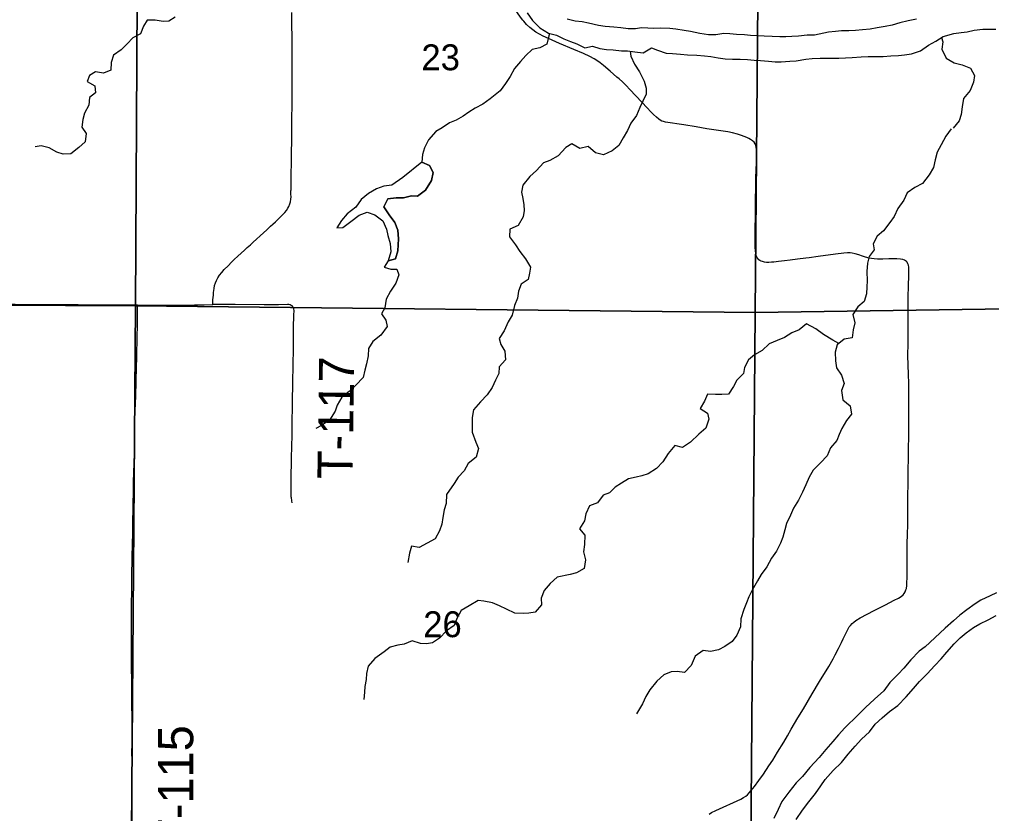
# Model space of a CAD drawing. Extents: x 0 to 34, y 0 to 22.
# Drawn here: x 4.352 to 5.138, y 14.991 to 15.634 of the extents above; entities that cross this region are included whole.
import ezdxf

# ---------------------------------------------------------------- set-up
doc = ezdxf.new("R2010")
doc.units = 0
for name, color, linetype in [('GM_X_Major_River', 7, 'Continuous'), ('GM_X_Minor_Lake', 7, 'Continuous'), ('GM_X_Minor_River', 7, 'Continuous'), ('GM_X_Section', 7, 'Continuous'), ('GM_X_Section_Text', 7, 'Continuous'), ('GM_X_Township_Road', 7, 'Continuous'), ('GM_X_Township_Road_Text', 7, 'Continuous')]:
    doc.layers.add(name, color=color, linetype=linetype)

msp = doc.modelspace()

# ---------------------------------------------------------------- linework, layer by layer
at = {"layer": 'GM_X_Major_River'}
for points in [[(4.76223, 15.6391), (4.76655, 15.63281), (4.77239, 15.62688), (4.77956, 15.62246), (4.786, 15.6209), (4.79186, 15.61801), (4.79735, 15.61588), (4.80246, 15.61394), (4.8087, 15.61067), (4.81497, 15.61195), (4.82102, 15.61001), (4.82633, 15.6094), (4.83164, 15.60917), (4.83847, 15.60836), (4.8434, 15.60813), (4.84927, 15.60752), (4.85591, 15.60652), (4.86258, 15.61065), (4.86769, 15.6089), (4.87469, 15.60638), (4.87981, 15.60596), (4.88607, 15.60554), (4.89176, 15.60512), (4.89934, 15.60468), (4.9056, 15.60425), (4.91072, 15.60364), (4.91659, 15.60246), (4.92228, 15.60185), (4.92816, 15.60143), (4.93442, 15.60138), (4.9403, 15.60115), (4.94561, 15.60073), (4.95073, 15.60031), (4.95718, 15.59988), (4.96267, 15.59927), (4.96742, 15.59923), (4.97463, 15.59975), (4.97957, 15.60028), (4.98754, 15.60136), (4.99267, 15.60208), (4.99912, 15.60222), (5.00576, 15.60217), (5.01411, 15.6023), (5.01962, 15.60263), (5.02493, 15.60297), (5.03215, 15.60349), (5.03784, 15.60364), (5.04524, 15.60358), (5.04998, 15.60373), (5.05625, 15.60426), (5.06232, 15.60459), (5.06726, 15.60512), (5.07277, 15.60584), (5.07999, 15.60825), (5.08667, 15.61276), (5.09257, 15.61613), (5.09848, 15.61988), (5.10704, 15.62228), (5.11311, 15.62299), (5.11786, 15.62352), (5.12337, 15.625), (5.13059, 15.62571), (5.13571, 15.62586), (5.14102, 15.62563)], [(4.81188, 15.63057), (4.80657, 15.63156), (4.80107, 15.63217), (4.79463, 15.63374)], [(5.07695, 15.63389), (5.07011, 15.63242), (5.06346, 15.63095), (5.05719, 15.6291), (5.05168, 15.62801), (5.04522, 15.62673), (5.03933, 15.62582), (5.03325, 15.62511), (5.02756, 15.62458), (5.02224, 15.62443), (5.01617, 15.62429), (5.01142, 15.62395), (5.00573, 15.62323), (4.99433, 15.62104), (4.98844, 15.62089), (4.98161, 15.62019), (4.9761, 15.61985), (4.97136, 15.61969), (4.96643, 15.61954), (4.96036, 15.61978), (4.95372, 15.62002), (4.9486, 15.62044), (4.94272, 15.62067), (4.93798, 15.62108), (4.93134, 15.62151), (4.92603, 15.62193), (4.92129, 15.62216), (4.91464, 15.62126), (4.90876, 15.6213), (4.90175, 15.62231), (4.89417, 15.62388), (4.88905, 15.62468), (4.88242, 15.62568), (4.87749, 15.62628), (4.87028, 15.62653), (4.8644, 15.62638), (4.85966, 15.62661), (4.85473, 15.62683), (4.84979, 15.62611), (4.84372, 15.62616), (4.83803, 15.62696), (4.83234, 15.62738), (4.82514, 15.62781), (4.81983, 15.6288), (4.81188, 15.63057)], [(5.14151, 15.16989), (5.13656, 15.16746), (5.12894, 15.16391), (5.12418, 15.1611), (5.1175, 15.15603), (5.11197, 15.1519), (5.10681, 15.14719), (5.09994, 15.14117), (5.09173, 15.13346), (5.08389, 15.12631), (5.07912, 15.12255), (5.07224, 15.11577), (5.06669, 15.10898), (5.0621, 15.10408), (5.05541, 15.0973), (5.05043, 15.09051), (5.04298, 15.08373)], [(4.9996, 15.01367), (5.00305, 15.01896), (5.00955, 15.02612), (5.01624, 15.03271), (5.0216, 15.03931), (5.02734, 15.04591), (5.03232, 15.05156), (5.03881, 15.05739), (5.0436, 15.06362), (5.04914, 15.0687), (5.05506, 15.07397), (5.06173, 15.07885), (5.06842, 15.08582), (5.07435, 15.09242), (5.07933, 15.09807), (5.08544, 15.10447), (5.09175, 15.11107), (5.09673, 15.11653), (5.10132, 15.12181), (5.10744, 15.12859), (5.11222, 15.13349), (5.11699, 15.13744), (5.12309, 15.14195), (5.12805, 15.14476), (5.13471, 15.14793), (5.14119, 15.15149)], [(5.04298, 15.08373), (5.03554, 15.07715), (5.02942, 15.07093), (5.0191, 15.06077), (5.01375, 15.05512), (5.00935, 15.04965), (5.00361, 15.04305), (4.99825, 15.03664), (4.9906, 15.02854), (4.98486, 15.02137), (4.9797, 15.01629), (4.97376, 15.00874), (4.96801, 15.00101), (4.96512, 14.99458), (4.96146, 14.98739)], [(4.97967, 14.9865), (4.98466, 14.99405), (4.98983, 15.00084), (4.99538, 15.00763), (4.9996, 15.01367)]]:
    msp.add_lwpolyline(points, dxfattribs=at)
at = {"layer": 'GM_X_Minor_Lake'}
for points in [[(4.67711, 15.51812), (4.66166, 15.5059), (4.65288, 15.49971), (4.64624, 15.49881), (4.64053, 15.49658), (4.63386, 15.49283), (4.62813, 15.48794), (4.62372, 15.48171), (4.61667, 15.47645), (4.61207, 15.47099), (4.60843, 15.46513), (4.61317, 15.46548), (4.61966, 15.47017), (4.62633, 15.47524), (4.6328, 15.47785), (4.63905, 15.47572), (4.64546, 15.47074), (4.64845, 15.46388), (4.64955, 15.45894), (4.6514, 15.45248), (4.65211, 15.44564), (4.64997, 15.43826)], [(4.64997, 15.43826), (4.65568, 15.44011), (4.65762, 15.44655), (4.65804, 15.45129), (4.65826, 15.45622), (4.65755, 15.46306), (4.65513, 15.46934), (4.65081, 15.47563), (4.6465, 15.48211), (4.64958, 15.48854), (4.65622, 15.48944), (4.6623, 15.48939), (4.66876, 15.49105), (4.67369, 15.49064), (4.68017, 15.49552), (4.68478, 15.50326), (4.68635, 15.50989), (4.68317, 15.51561), (4.67711, 15.51812)]]:
    msp.add_lwpolyline(points, dxfattribs=at)
at = {"layer": 'GM_X_Minor_River'}
for points in [[(4.4778, 15.63535), (4.47266, 15.63235), (4.46791, 15.63201), (4.46166, 15.63301), (4.45502, 15.63306), (4.45213, 15.62815), (4.44981, 15.62209), (4.44353, 15.61872), (4.43894, 15.61382), (4.43416, 15.60912), (4.42787, 15.60461), (4.42593, 15.59893), (4.42569, 15.59267), (4.4198, 15.59025), (4.41335, 15.59125), (4.4084, 15.58825), (4.40646, 15.58333), (4.41289, 15.58006), (4.41342, 15.57436), (4.40846, 15.57041), (4.40784, 15.56416), (4.40457, 15.55792), (4.40302, 15.55262), (4.4024, 15.54655), (4.40578, 15.5414), (4.40497, 15.53458), (4.39982, 15.53007), (4.39352, 15.52499), (4.38726, 15.52466), (4.38215, 15.52621), (4.37591, 15.52968), (4.36928, 15.53143), (4.36453, 15.53052)], [(4.78016, 15.62232), (4.77974, 15.62038), (4.77817, 15.61356), (4.77246, 15.61056), (4.76619, 15.60928), (4.76122, 15.60458), (4.75682, 15.59968), (4.75185, 15.59383), (4.74838, 15.5876), (4.74474, 15.58174), (4.74052, 15.57589), (4.73232, 15.56931), (4.7264, 15.56499), (4.72012, 15.56182), (4.71516, 15.55863), (4.71039, 15.55544), (4.70487, 15.55206), (4.69954, 15.55002), (4.69344, 15.54608), (4.6883, 15.54308), (4.68256, 15.5363), (4.67928, 15.52987), (4.67773, 15.52438), (4.67711, 15.51812), (4.68317, 15.51561), (4.68635, 15.50989), (4.68478, 15.50326), (4.68017, 15.49552), (4.67369, 15.49064), (4.66876, 15.49105), (4.6623, 15.48939), (4.65622, 15.48944), (4.64958, 15.48854), (4.6465, 15.48211), (4.65081, 15.47563), (4.65513, 15.46934), (4.65755, 15.46306), (4.65826, 15.45622), (4.65804, 15.45129), (4.65762, 15.44655), (4.65568, 15.44011), (4.64997, 15.43826), (4.64671, 15.43316), (4.65201, 15.4316), (4.65694, 15.43176), (4.65843, 15.427), (4.6561, 15.42038), (4.65188, 15.41377), (4.64823, 15.40735), (4.64723, 15.40033), (4.64454, 15.39542), (4.64792, 15.39027), (4.64902, 15.38514), (4.64384, 15.37816), (4.63755, 15.37327), (4.6339, 15.36742), (4.63367, 15.36154), (4.63248, 15.3551), (4.63112, 15.34998), (4.62956, 15.34411), (4.62382, 15.3379), (4.61847, 15.33281), (4.61237, 15.32812), (4.60853, 15.32169), (4.60716, 15.31677), (4.60256, 15.3094), (4.59607, 15.30509), (4.59131, 15.30285)], [(5.09713, 15.61902), (5.09826, 15.61551), (5.09746, 15.60945), (5.10082, 15.60221), (5.10724, 15.59856), (5.11387, 15.5968), (5.12049, 15.5941), (5.12386, 15.58819), (5.12307, 15.58288), (5.12017, 15.57607), (5.11481, 15.56966), (5.11382, 15.56303), (5.11301, 15.55678), (5.11127, 15.55167), (5.10648, 15.54582)], [(4.84546, 15.60792), (4.84602, 15.60394), (4.84901, 15.59747), (4.85314, 15.59117), (4.85669, 15.58375), (4.85836, 15.57804), (4.85832, 15.5733), (4.85563, 15.56763), (4.85331, 15.56252), (4.85061, 15.5559), (4.84601, 15.54968), (4.84331, 15.54382), (4.83985, 15.53777), (4.8362, 15.53173), (4.83105, 15.5274), (4.82382, 15.52404), (4.81738, 15.5258), (4.81153, 15.53096), (4.80488, 15.52912), (4.79827, 15.53296), (4.7935, 15.52996), (4.78719, 15.52337), (4.78052, 15.51943), (4.77539, 15.51757), (4.76965, 15.51136), (4.7643, 15.50646), (4.75875, 15.49948), (4.75757, 15.49399), (4.75867, 15.48886), (4.75958, 15.48373), (4.75974, 15.47899), (4.75894, 15.47387), (4.75491, 15.46707), (4.74825, 15.46389), (4.74782, 15.45783), (4.75271, 15.45134), (4.75628, 15.446), (4.76098, 15.44008), (4.76491, 15.43322), (4.76412, 15.4283), (4.76313, 15.42318), (4.75741, 15.41962), (4.75528, 15.41394), (4.75429, 15.40807), (4.75197, 15.4022), (4.75021, 15.39444), (4.74676, 15.38896), (4.74367, 15.38177), (4.73964, 15.37554), (4.74093, 15.37079), (4.74412, 15.36526), (4.74483, 15.35843), (4.73966, 15.35278), (4.73924, 15.34728), (4.73655, 15.34179), (4.73385, 15.33593), (4.72982, 15.32989), (4.72447, 15.32443), (4.71892, 15.31783), (4.71774, 15.31177), (4.71769, 15.30589), (4.71784, 15.29981), (4.72082, 15.29182), (4.72287, 15.28649), (4.72111, 15.27949), (4.71443, 15.2746), (4.71135, 15.26856), (4.70657, 15.26328), (4.70331, 15.25818), (4.69698, 15.24931), (4.69674, 15.2421), (4.69519, 15.23699), (4.694, 15.23074), (4.69321, 15.22543), (4.69146, 15.21994), (4.68781, 15.21352), (4.68133, 15.20996), (4.67486, 15.2066), (4.6686, 15.20759), (4.66723, 15.20191), (4.66585, 15.19452)], [(5.10496, 15.54526), (5.10055, 15.53922), (5.09671, 15.53223), (5.09363, 15.52638), (5.09206, 15.51994), (5.09069, 15.51387), (5.08704, 15.50783), (5.08168, 15.50104), (5.07558, 15.49767), (5.06929, 15.49336), (5.06659, 15.48749), (5.0618, 15.4807), (5.05872, 15.47427), (5.05527, 15.46937), (5.0501, 15.46276), (5.04513, 15.45825), (5.04186, 15.45201), (5.04277, 15.44726), (5.03875, 15.44179), (5.03738, 15.43649), (5.03677, 15.42985), (5.03709, 15.42226), (5.03687, 15.41733), (5.03645, 15.41164), (5.0345, 15.40558), (5.02954, 15.40126), (5.02551, 15.39503), (5.02698, 15.38837), (5.0258, 15.3825), (5.02499, 15.37606), (5.01834, 15.37497), (5.01281, 15.37046), (5.01125, 15.36459), (5.01139, 15.35756), (5.01211, 15.35187), (5.01624, 15.34595), (5.01846, 15.33911), (5.01634, 15.33343), (5.01742, 15.32602), (5.02327, 15.32105), (5.02436, 15.3144), (5.02033, 15.30931), (5.01649, 15.30288), (5.01437, 15.29797), (5.01244, 15.29305), (5.00727, 15.28721), (5.00476, 15.28077), (4.99922, 15.27512), (4.99348, 15.2691), (4.99002, 15.26343), (4.98732, 15.25719), (4.98463, 15.25133), (4.98154, 15.24471), (4.97751, 15.23829), (4.975, 15.23262), (4.97173, 15.226), (4.97036, 15.2207), (4.9688, 15.21502), (4.96687, 15.2101), (4.96379, 15.20367), (4.95976, 15.19801), (4.95592, 15.19083), (4.95132, 15.1846), (4.94825, 15.1795), (4.94402, 15.17213), (4.94151, 15.16665), (4.93939, 15.16173), (4.93745, 15.15625), (4.93493, 15.14887), (4.93451, 15.14242), (4.9318, 15.13561), (4.92778, 15.13051), (4.92187, 15.12638), (4.91692, 15.12377), (4.91045, 15.1223), (4.90439, 15.1231), (4.89791, 15.1186), (4.89482, 15.11103), (4.88927, 15.10538), (4.8834, 15.10618), (4.87865, 15.10584), (4.87256, 15.10361), (4.86702, 15.09834), (4.86147, 15.09136), (4.85802, 15.08607), (4.85551, 15.08021), (4.85052, 15.0719)], [(5.01408, 15.37149), (5.00923, 15.37428), (5.00168, 15.3787), (4.99545, 15.3833), (4.98808, 15.38753), (4.98197, 15.38264), (4.97607, 15.38022), (4.97016, 15.37628), (4.96426, 15.37386), (4.95779, 15.37125), (4.95225, 15.36579), (4.94596, 15.36223), (4.941, 15.35828), (4.93792, 15.35224), (4.93713, 15.34731), (4.93178, 15.34185), (4.92889, 15.33674), (4.92505, 15.33051), (4.91955, 15.33036), (4.91443, 15.3304), (4.90798, 15.33064), (4.90547, 15.32478), (4.90201, 15.31892), (4.90806, 15.31508), (4.90897, 15.31033), (4.90664, 15.30295), (4.90091, 15.29825), (4.89423, 15.29185), (4.88775, 15.28753), (4.88168, 15.28891), (4.87614, 15.2825), (4.87191, 15.2757), (4.86675, 15.27043), (4.85989, 15.26611), (4.85495, 15.26444), (4.8502, 15.26353), (4.84411, 15.26206), (4.8384, 15.25869), (4.83344, 15.25531), (4.82866, 15.25079), (4.82372, 15.24874), (4.81912, 15.2427), (4.81265, 15.24028), (4.80957, 15.23367), (4.80858, 15.22817), (4.80455, 15.22175), (4.80887, 15.21641), (4.80844, 15.20901), (4.80764, 15.20313), (4.8093, 15.19648), (4.8083, 15.18966), (4.8022, 15.1861), (4.79707, 15.18462), (4.78643, 15.18242), (4.7807, 15.17734), (4.77592, 15.17188), (4.77359, 15.16544), (4.77375, 15.16013), (4.76877, 15.15429), (4.76364, 15.15338), (4.7589, 15.15303), (4.75226, 15.15346), (4.74564, 15.15674), (4.73978, 15.15925), (4.73411, 15.16176), (4.72729, 15.16314), (4.72255, 15.16374), (4.71531, 15.15943), (4.70883, 15.15568), (4.70556, 15.14964), (4.70324, 15.14339), (4.69714, 15.13926), (4.6914, 15.13324), (4.68568, 15.1293), (4.68074, 15.12857), (4.676, 15.12899), (4.66919, 15.13094), (4.66291, 15.12833), (4.65778, 15.12742), (4.6515, 15.12595), (4.64673, 15.12219), (4.63911, 15.11674), (4.63375, 15.11052), (4.63238, 15.10465), (4.63196, 15.09972), (4.63097, 15.09422), (4.63075, 15.08948), (4.63033, 15.0836)]]:
    msp.add_lwpolyline(points, dxfattribs=at)
at = {"layer": 'GM_X_Section'}
for points in [[(4.9508, 15.90083), (5.45367, 15.90574), (5.44855, 15.40559), (5.44873, 15.40388), (4.9466, 15.39652)], [(3.94571, 15.90144), (4.44832, 15.89782), (4.4457, 15.40203), (3.9374, 15.40436)], [(4.44832, 15.89782), (4.9508, 15.90083), (4.9466, 15.39652), (4.4457, 15.40203)], [(4.4457, 15.40203), (4.44175, 14.9051), (3.93456, 14.90384), (3.9374, 15.40436)], [(4.9466, 15.39652), (4.94245, 14.8996), (4.44175, 14.9051), (4.4457, 15.40203)], [(5.44873, 15.40388), (5.44507, 14.89729), (4.94245, 14.8996), (4.9466, 15.39652)]]:
    msp.add_lwpolyline(points, close=True, dxfattribs=at)
at = {"layer": 'GM_X_Township_Road'}
for points in [[(4.75869, 15.63311), (4.75695, 15.63536), (4.75448, 15.63898), (4.75259, 15.64223), (4.75081, 15.64589), (4.74782, 15.65274), (4.74388, 15.66222), (4.74186, 15.66744), (4.73957, 15.67358), (4.73876, 15.67628), (4.738, 15.67966), (4.73751, 15.68307), (4.73728, 15.68652), (4.73725, 15.69093), (4.73746, 15.69811), (4.73792, 15.70537)], [(4.50818, 15.40298), (4.50828, 15.40671), (4.50864, 15.41071), (4.50879, 15.41288), (4.50914, 15.41597), (4.50963, 15.4184), (4.51026, 15.42049), (4.51109, 15.4225), (4.51224, 15.4247), (4.51361, 15.42677), (4.51531, 15.42898), (4.51738, 15.4313), (4.52044, 15.4344), (4.52332, 15.43722), (4.52553, 15.4394), (4.52847, 15.44217), (4.53095, 15.4445), (4.5337, 15.44701), (4.53595, 15.44914), (4.53847, 15.45144), (4.54078, 15.45351), (4.54352, 15.45604), (4.54653, 15.45872), (4.54903, 15.46105), (4.55181, 15.46352), (4.55403, 15.46569), (4.55471, 15.46632), (4.55653, 15.46801), (4.55885, 15.47005), (4.5604, 15.47157), (4.56153, 15.47263), (4.56433, 15.47522), (4.56638, 15.47745), (4.56772, 15.47915), (4.56885, 15.48101), (4.56963, 15.48245), (4.57043, 15.48444), (4.5709, 15.4861), (4.57116, 15.48829), (4.57136, 15.49015), (4.57128, 15.49244), (4.57133, 15.49492), (4.57134, 15.49583), (4.57136, 15.49736), (4.57142, 15.4997), (4.57174, 15.52666), (4.57193, 15.53501), (4.57202, 15.54743), (4.57221, 15.57036), (4.5722, 15.57748), (4.57226, 15.60356), (4.57223, 15.61496), (4.57209, 15.6336), (4.57207, 15.63925)], [(4.90932, 14.99091), (4.91121, 14.99207), (4.91458, 14.99378), (4.93492, 15.00308), (4.93706, 15.00427), (4.93883, 15.00546), (4.94024, 15.0066), (4.94177, 15.00809), (4.94337, 15.00994), (4.94604, 15.01335), (4.94956, 15.01807), (4.95314, 15.02315), (4.95766, 15.02983), (4.96068, 15.03453), (4.96459, 15.04087), (4.96955, 15.04912), (4.97255, 15.0542), (4.97569, 15.05956), (4.98105, 15.06866), (4.98547, 15.07614), (4.9926, 15.08817), (4.99853, 15.09803), (5.00591, 15.11028), (5.00947, 15.11645), (5.01124, 15.11973), (5.01392, 15.12497), (5.01626, 15.1297), (5.01775, 15.13278), (5.02089, 15.13922), (5.02258, 15.14223), (5.02351, 15.14353), (5.02478, 15.14497), (5.02618, 15.14627), (5.02798, 15.14757), (5.03147, 15.14967), (5.03697, 15.1526), (5.04277, 15.15559), (5.05193, 15.16022), (5.05881, 15.16382), (5.06239, 15.16566), (5.06448, 15.16692), (5.06608, 15.1683), (5.06704, 15.16932), (5.06783, 15.17066), (5.0684, 15.17229), (5.06873, 15.17343), (5.06905, 15.17585), (5.0692, 15.17797), (5.06925, 15.18232), (5.06927, 15.18761), (5.06935, 15.20004), (5.06938, 15.20502), (5.06947, 15.20844), (5.06972, 15.21838), (5.0698, 15.22366), (5.06982, 15.22894), (5.06987, 15.23546), (5.06998, 15.24478), (5.07028, 15.26156), (5.07053, 15.28641), (5.07056, 15.29666), (5.07061, 15.30319), (5.07064, 15.30753), (5.07069, 15.31903), (5.07071, 15.32337), (5.07069, 15.3327), (5.07058, 15.33952), (5.0704, 15.34635), (5.06996, 15.36183), (5.07006, 15.37143), (5.07008, 15.37917), (5.07009, 15.38694), (5.07014, 15.39563), (5.0702, 15.40309), (5.07028, 15.40961), (5.07039, 15.4177), (5.07056, 15.42701), (5.07063, 15.42951), (5.07071, 15.43137), (5.07065, 15.43321), (5.07041, 15.43476), (5.07, 15.43607), (5.06942, 15.43721), (5.06871, 15.43794), (5.06805, 15.43847), (5.0673, 15.43889), (5.06591, 15.43936), (5.06385, 15.43972), (5.06111, 15.4399), (5.05771, 15.43994), (5.05462, 15.4399), (5.04966, 15.43967), (5.04526, 15.43967), (5.04271, 15.43988), (5.04057, 15.44018), (5.03874, 15.44064), (5.03574, 15.44144), (5.03336, 15.44213), (5.03016, 15.44329), (5.02723, 15.44414), (5.02486, 15.44462), (5.02337, 15.44478), (5.02125, 15.44487), (5.01821, 15.44467), (5.01146, 15.44381), (4.99731, 15.44187), (4.99023, 15.4409), (4.98747, 15.44053), (4.98071, 15.43967), (4.97486, 15.4389), (4.97023, 15.43838), (4.96529, 15.43782), (4.96157, 15.43739), (4.9597, 15.43725), (4.9575, 15.43708), (4.95557, 15.43715), (4.95399, 15.43737), (4.95242, 15.4378), (4.95143, 15.43809), (4.95036, 15.43863), (4.94937, 15.43932), (4.9486, 15.44016), (4.94791, 15.44123), (4.94738, 15.44268), (4.94693, 15.4445), (4.94667, 15.44641), (4.94654, 15.44956), (4.94659, 15.45328), (4.94653, 15.45918), (4.94659, 15.4629), (4.94676, 15.47587), (4.9468, 15.48113), (4.94684, 15.48827), (4.94692, 15.49729), (4.94709, 15.50568), (4.94724, 15.5116), (4.94747, 15.51811), (4.9476, 15.52153), (4.94769, 15.52586), (4.94753, 15.52861), (4.94735, 15.53006), (4.94697, 15.53159), (4.94643, 15.53289), (4.94559, 15.53427), (4.94437, 15.53557), (4.94276, 15.53664), (4.94146, 15.53733), (4.93985, 15.5381), (4.93771, 15.53894), (4.93549, 15.53967), (4.93225, 15.54071), (4.92809, 15.54188), (4.92447, 15.54261), (4.90733, 15.5452), (4.89873, 15.54674), (4.88874, 15.54826), (4.87404, 15.55055), (4.87236, 15.55101), (4.87098, 15.55147), (4.86976, 15.55215), (4.86853, 15.553), (4.86677, 15.55445), (4.86434, 15.55662), (4.86213, 15.55881), (4.85918, 15.56201), (4.85479, 15.56682), (4.85017, 15.57187), (4.8453, 15.57709), (4.84229, 15.5802), (4.83918, 15.58321), (4.83663, 15.58546), (4.83472, 15.58703), (4.82927, 15.59166), (4.82391, 15.59639), (4.8213, 15.59855), (4.8193, 15.59997), (4.81641, 15.60173), (4.81286, 15.60362), (4.80782, 15.606), (4.79984, 15.60943), (4.78835, 15.61419), (4.77952, 15.61808), (4.77526, 15.62), (4.77221, 15.6216), (4.76927, 15.62341), (4.76671, 15.62523), (4.76428, 15.62721), (4.76177, 15.62958), (4.75945, 15.63214), (4.75869, 15.63311)], [(4.2408, 15.40384), (4.24447, 15.40373), (4.25224, 15.40376), (4.25907, 15.40374), (4.27523, 15.40371), (4.29077, 15.40365), (4.2973, 15.40359), (4.31967, 15.40342), (4.34827, 15.40326), (4.36194, 15.40318), (4.3694, 15.40314), (4.38866, 15.40308), (4.39922, 15.403), (4.40916, 15.40291), (4.42221, 15.40279), (4.44295, 15.40272), (4.44726, 15.40271)], [(4.44369, 15.23468), (4.44383, 15.24317), (4.44393, 15.25031), (4.4441, 15.25932), (4.44434, 15.26708), (4.44457, 15.27452), (4.44477, 15.2829), (4.44488, 15.29066), (4.44489, 15.29562), (4.4449, 15.29779), (4.44494, 15.30151), (4.44504, 15.30586), (4.44517, 15.30989), (4.44547, 15.31734), (4.44592, 15.32883), (4.44652, 15.35273), (4.44667, 15.35995), (4.4468, 15.3649), (4.44697, 15.37328), (4.44712, 15.3792), (4.44721, 15.38386), (4.44726, 15.391), (4.44726, 15.39535), (4.44726, 15.39953), (4.44726, 15.40271)], [(4.44726, 15.40271), (4.47926, 15.40264), (4.49333, 15.40279), (4.50108, 15.40272), (4.50818, 15.40298)], [(4.57246, 15.31966), (4.57261, 15.32559), (4.57287, 15.33832), (4.57316, 15.3557), (4.57331, 15.36595), (4.57334, 15.37559), (4.57336, 15.38428), (4.57373, 15.39484), (4.57378, 15.39795), (4.57363, 15.39949), (4.57337, 15.40038), (4.57291, 15.40119), (4.57227, 15.40186), (4.5715, 15.40238), (4.57063, 15.40273), (4.56972, 15.40294), (4.56849, 15.40305), (4.56124, 15.40287), (4.55514, 15.40273), (4.54957, 15.40286), (4.52615, 15.40299), (4.5223, 15.40305), (4.51355, 15.40298), (4.50818, 15.40298)], [(4.5716, 15.24718), (4.57141, 15.25044), (4.57138, 15.25541), (4.57148, 15.26162), (4.57185, 15.27838), (4.57206, 15.28863), (4.5722, 15.29671), (4.57232, 15.31068), (4.57242, 15.31814), (4.57246, 15.31966)], [(4.57234, 15.24274), (4.57199, 15.24426), (4.57161, 15.24703), (4.5716, 15.24718)], [(4.44286, 15.05111), (4.44288, 15.05351), (4.44288, 15.05911), (4.44285, 15.06563), (4.44283, 15.07153), (4.44279, 15.07711), (4.44281, 15.08425), (4.44269, 15.08951), (4.4427, 15.09573), (4.44256, 15.10132), (4.44253, 15.10691), (4.4424, 15.11188), (4.44247, 15.11747), (4.44241, 15.12213), (4.44248, 15.12648), (4.44241, 15.12989), (4.44243, 15.137), (4.44241, 15.13886), (4.44237, 15.14567), (4.44239, 15.15063), (4.44253, 15.16397), (4.44259, 15.16832), (4.44267, 15.17361), (4.44281, 15.1823), (4.44305, 15.19938), (4.44342, 15.21832), (4.44351, 15.22391), (4.44362, 15.23043), (4.44369, 15.23468)], [(4.44319, 14.92355), (4.4433, 14.93017), (4.44329, 14.93483), (4.44324, 14.94197), (4.44303, 14.96185), (4.44305, 14.97055), (4.44309, 14.97458), (4.44307, 14.98111), (4.443, 14.99292), (4.44299, 15.01125), (4.44292, 15.02431), (4.44288, 15.02835), (4.44285, 15.03363), (4.44282, 15.0414), (4.44283, 15.04668), (4.44286, 15.05111)]]:
    msp.add_lwpolyline(points, dxfattribs=at)

# ---------------------------------------------------------------- texts
at = {"layer": 'GM_X_Section_Text'}
for s, p in [('23', (4.67674, 15.59254)), ('26', (4.6782, 15.134))]:
    msp.add_text(s, height=0.020928, rotation=0.00001, dxfattribs=at).set_placement(p)
at = {"layer": 'GM_X_Township_Road_Text'}
for s, rotation, p in [('T-117', 89.15864, (4.62105, 15.26164)), ('T-115', 90, (4.4923, 14.96355))]:
    msp.add_text(s, height=0.028409, rotation=rotation, dxfattribs=at).set_placement(p)

doc.saveas('drawing.dxf')
